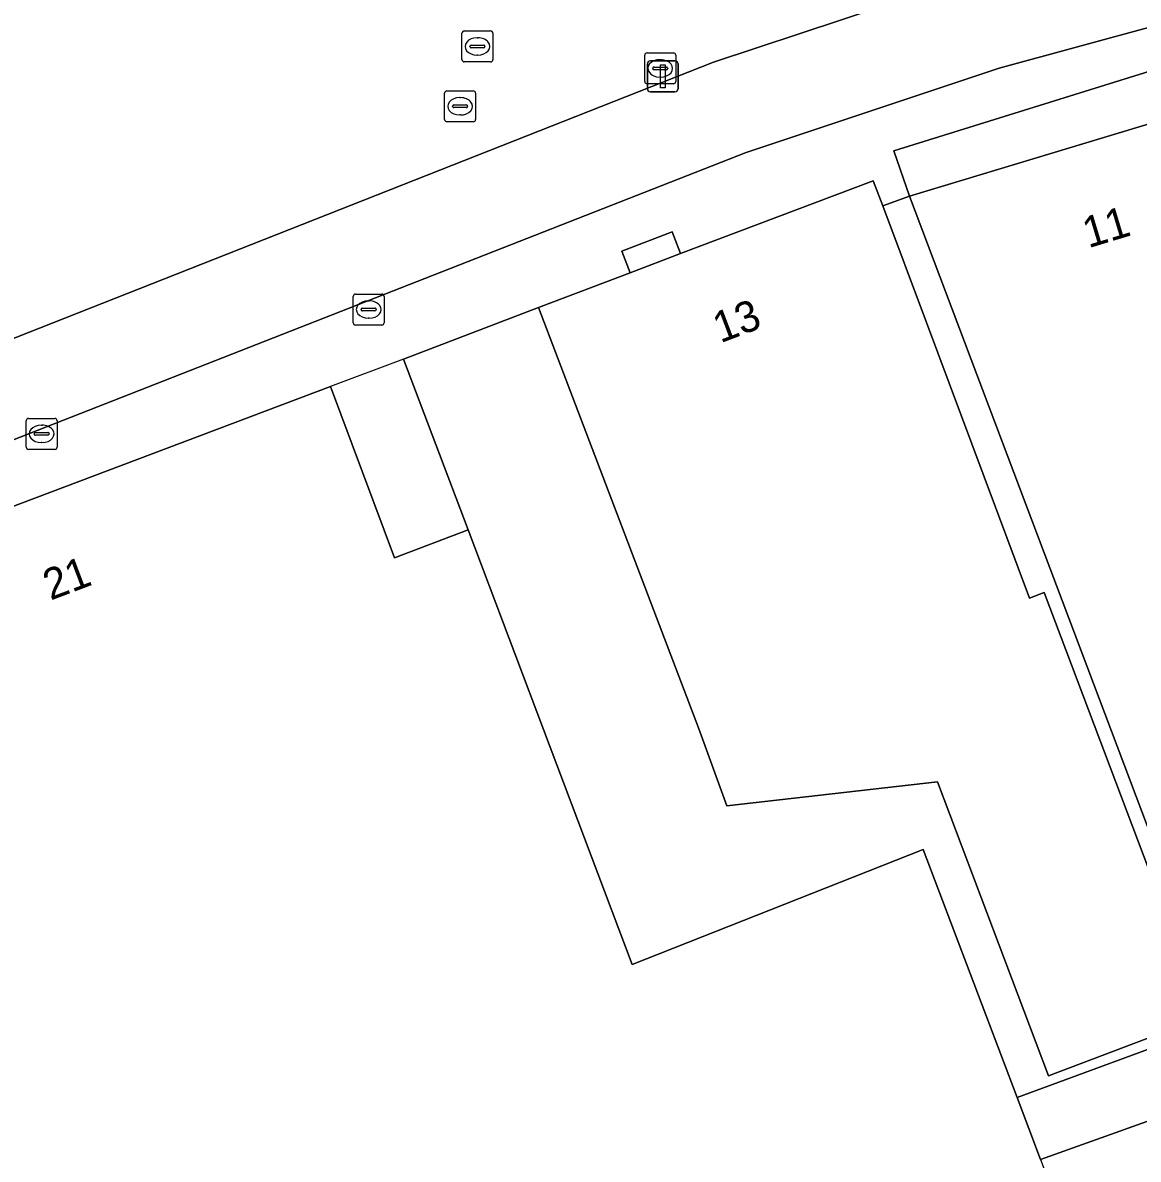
# Model space of a CAD drawing. Extents: x 161087 to 161926, y 382572 to 383873.
# Drawn here: x 161495.33 to 161531.37, y 383168.59 to 383205.3 of the extents above; entities that cross this region are included whole.
import ezdxf

# ---------------------------------------------------------------- set-up
doc = ezdxf.new("R2010")
doc.units = 0
for name, color, linetype in [('IMGEO_Erf', 7, 'Continuous'), ('IMGEO_Fietspad_open', 7, 'Continuous'), ('IMGEO_Kolk', 7, 'Continuous'), ('IMGEO_Lichtmast', 7, 'Continuous'), ('IMGEO_Pand', 7, 'Continuous'), ('IMGEO_Pand_nummerreeks', 7, 'Continuous'), ('IMGEO_Pand_overbouw', 7, 'Continuous'), ('IMGEO_Rioolput', 7, 'Continuous'), ('IMGEO_Voetgangersgebied_open', 7, 'Continuous'), ('IMGEO_Voetpad_halfverhard', 7, 'Continuous'), ('IMGEO_Voetpad_open', 7, 'Continuous')]:
    doc.layers.add(name, color=color, linetype=linetype)

msp = doc.modelspace()

# ---------------------------------------------------------------- linework, layer by layer
at = {"layer": 'IMGEO_Erf'}
for points in [[(161534.82, 383202.974), (161534.338, 383204.545), (161523.466, 383201.16), (161523.981, 383199.698)], [(161516.584, 383197.845), (161516.314, 383198.546), (161514.682, 383197.926), (161514.949, 383197.226)], [(161517.163, 383182.524), (161511.992, 383196.108), (161507.625, 383194.436), (161509.72, 383188.921), (161515.021, 383174.885), (161524.421, 383178.598), (161527.452, 383170.59), (161533.534, 383172.822), (161533.356, 383173.135), (161528.468, 383171.287), (161524.879, 383180.781), (161518.078, 383180.011)]]:
    msp.add_lwpolyline(points, close=True, dxfattribs=at)
for points in [[(161534.051, 383173.012), (161523.981, 383199.698), (161523.112, 383199.386), (161524.529, 383195.625), (161527.849, 383186.712), (161528.33, 383186.894), (161533.51, 383173.193)], [(161533.534, 383172.822), (161527.452, 383170.59), (161528.213, 383168.581), (161533.603, 383170.508)]]:
    msp.add_lwpolyline(points, dxfattribs=at)
at = {"layer": 'IMGEO_Fietspad_open'}
for points in [[(161541.577, 383210.015), (161531.26, 383208.242), (161525.978, 383206.8), (161517.649, 383204.031), (161490.644, 383193.385), (161484.787, 383191.076), (161477.456, 383187.896), (161475.709, 383186.979), (161476.743, 383184.249)], [(161518.704, 383201.115), (161526.876, 383203.831), (161531.933, 383205.212), (161542.826, 383207.084), (161547.65, 383208.325), (161550.595, 383209.525)], [(161478.917, 383185.415), (161487.35, 383188.824), (161518.704, 383201.115)]]:
    msp.add_lwpolyline(points, dxfattribs=at)
at = {"layer": 'IMGEO_Kolk'}
for p, q in [((161515.423, 383203.403), (161515.423, 383204.255)), ((161515.498, 383204.329), (161516.35, 383204.329)), ((161515.911, 383204.109), (161515.936, 383204.109)), ((161516.424, 383204.255), (161516.424, 383203.403)), ((161515.682, 383203.823), (161515.682, 383203.835)), ((161516.12, 383203.786), (161515.722, 383203.786)), ((161515.725, 383203.872), (161516.123, 383203.872)), ((161516.166, 383203.835), (161516.166, 383203.823)), ((161516.35, 383203.329), (161515.498, 383203.329)), ((161515.934, 383203.549), (161515.909, 383203.549)), ((161506.005, 383195.613), (161506.005, 383196.465)), ((161506.08, 383196.539), (161506.932, 383196.539)), ((161506.493, 383196.319), (161506.518, 383196.319)), ((161507.006, 383196.465), (161507.006, 383195.613)), ((161506.264, 383196.033), (161506.264, 383196.045)), ((161506.702, 383195.996), (161506.304, 383195.996)), ((161506.307, 383196.082), (161506.705, 383196.082)), ((161506.748, 383196.045), (161506.748, 383196.033)), ((161506.516, 383195.759), (161506.491, 383195.759)), ((161506.932, 383195.539), (161506.08, 383195.539)), ((161495.44, 383191.596), (161495.44, 383192.448)), ((161495.515, 383192.522), (161496.367, 383192.522)), ((161495.928, 383192.302), (161495.953, 383192.302)), ((161496.441, 383192.448), (161496.441, 383191.596)), ((161495.699, 383192.016), (161495.699, 383192.028)), ((161496.137, 383191.979), (161495.739, 383191.979)), ((161495.742, 383192.065), (161496.14, 383192.065)), ((161496.183, 383192.028), (161496.183, 383192.016)), ((161495.951, 383191.742), (161495.926, 383191.742)), ((161496.367, 383191.522), (161495.515, 383191.522))]:
    msp.add_line(p, q, dxfattribs=at)
for points in [[(161515.423, 383203.403), (161515.423, 383204.255)], [(161515.498, 383204.329), (161516.35, 383204.329)], [(161516.424, 383204.255), (161516.424, 383203.403)], [(161516.35, 383203.329), (161515.498, 383203.329)], [(161506.005, 383195.613), (161506.005, 383196.465)], [(161506.08, 383196.539), (161506.932, 383196.539)], [(161507.006, 383196.465), (161507.006, 383195.613)], [(161506.932, 383195.539), (161506.08, 383195.539)], [(161495.44, 383191.596), (161495.44, 383192.448)], [(161495.515, 383192.522), (161496.367, 383192.522)], [(161496.441, 383192.448), (161496.441, 383191.596)], [(161496.367, 383191.522), (161495.515, 383191.522)]]:
    msp.add_lwpolyline(points, dxfattribs=at)
for centre, radius, start, end in [((161515.5, 383204.253), 0.0765, 91.552, 178.448), ((161515.5, 383204.253), 0.0765, 91.552, 178.448), ((161516.348, 383204.253), 0.0765, 1.552, 88.448), ((161516.348, 383204.253), 0.0765, 1.552, 88.448), ((161515.722, 383203.832), 0.0403, 85.8775, 175.7526), ((161515.719, 383203.822), 0.0366, 178.938, 274.7102), ((161516.123, 383203.829), 0.043, 264.8664, 352.4533), ((161516.127, 383203.834), 0.0386, 1.7309, 96.639), ((161515.5, 383203.405), 0.0765, 181.552, 268.448), ((161515.5, 383203.405), 0.0765, 181.552, 268.448), ((161516.348, 383203.405), 0.0765, 271.552, 358.448), ((161516.348, 383203.405), 0.0765, 271.552, 358.448), ((161506.082, 383196.463), 0.0765, 91.552, 178.448), ((161506.082, 383196.463), 0.0765, 91.552, 178.448), ((161506.93, 383196.463), 0.0765, 1.552, 88.448), ((161506.93, 383196.463), 0.0765, 1.552, 88.448), ((161506.304, 383196.042), 0.0403, 85.8775, 175.7526), ((161506.301, 383196.032), 0.0366, 178.938, 274.7102), ((161506.705, 383196.039), 0.043, 264.8664, 352.4533), ((161506.709, 383196.044), 0.0386, 1.7309, 96.639), ((161506.082, 383195.615), 0.0765, 181.552, 268.448), ((161506.082, 383195.615), 0.0765, 181.552, 268.448), ((161506.93, 383195.615), 0.0765, 271.552, 358.448), ((161506.93, 383195.615), 0.0765, 271.552, 358.448), ((161495.517, 383192.446), 0.0765, 91.552, 178.448), ((161495.517, 383192.446), 0.0765, 91.552, 178.448), ((161496.365, 383192.446), 0.0765, 1.552, 88.448), ((161496.365, 383192.446), 0.0765, 1.552, 88.448), ((161495.739, 383192.025), 0.0403, 85.8775, 175.7526), ((161495.736, 383192.015), 0.0366, 178.938, 274.7102), ((161496.14, 383192.022), 0.043, 264.8664, 352.4533), ((161496.144, 383192.027), 0.0386, 1.7309, 96.639), ((161495.517, 383191.598), 0.0765, 181.552, 268.448), ((161495.517, 383191.598), 0.0765, 181.552, 268.448), ((161496.365, 383191.598), 0.0765, 271.552, 358.448), ((161496.365, 383191.598), 0.0765, 271.552, 358.448)]:
    msp.add_arc(centre, radius, start, end, dxfattribs=at)
for centre, major_axis, ratio, start_param, end_param in [((161515.91, 383203.829), (-0.387, 0.002), 0.722429, 4.712389, 7.853982), ((161515.935, 383203.829), (-0.39, 0.002), 0.717154, 1.570796, 4.712389), ((161506.492, 383196.039), (-0.387, 0.002), 0.722429, 4.712389, 7.853982), ((161506.517, 383196.039), (-0.39, 0.002), 0.717154, 1.570796, 4.712389), ((161495.927, 383192.022), (-0.387, 0.002), 0.722429, 4.712389, 7.853982), ((161495.952, 383192.022), (-0.39, 0.002), 0.717154, 1.570796, 4.712389)]:
    msp.add_ellipse(centre, major_axis=major_axis, ratio=ratio, start_param=start_param, end_param=end_param, dxfattribs=at)
at = {"layer": 'IMGEO_Lichtmast'}
for p, q in [((161515.61, 383204.073), (161516.4, 383204.073)), ((161516.4, 383204.073), (161515.61, 383204.073)), ((161515.51, 383203.173), (161515.51, 383203.973)), ((161515.51, 383203.973), (161515.51, 383203.173)), ((161516.5, 383203.973), (161516.5, 383203.173)), ((161516.5, 383203.173), (161516.5, 383203.973)), ((161516.4, 383203.073), (161515.61, 383203.073)), ((161515.61, 383203.073), (161516.4, 383203.073))]:
    msp.add_line(p, q, dxfattribs=at)
msp.add_lwpolyline([(161515.93, 383203.948), (161516.08, 383203.948), (161516.08, 383203.198), (161515.93, 383203.198), (161515.93, 383203.948)], dxfattribs=at)
for centre, start, end in [((161515.61, 383203.973), 90, 180), ((161515.61, 383203.973), 90, 180), ((161516.4, 383203.973), 0, 90), ((161516.4, 383203.973), 360, 90), ((161515.61, 383203.173), 180, 270), ((161515.61, 383203.173), 180, 270), ((161516.4, 383203.173), 270, 0), ((161516.4, 383203.173), 270, 0)]:
    msp.add_arc(centre, 0.1, start, end, dxfattribs=at)
at = {"layer": 'IMGEO_Pand'}
for points in [[(161534.427, 383191.37), (161538.285, 383192.585), (161534.857, 383202.864), (161534.82, 383202.974), (161523.981, 383199.698), (161534.051, 383173.012), (161538.768, 383174.743), (161534.929, 383184.103), (161536.926, 383184.871)], [(161533.356, 383173.135), (161533.51, 383173.193), (161528.33, 383186.894), (161527.849, 383186.712), (161524.529, 383195.625), (161523.112, 383199.386), (161522.806, 383200.198), (161516.584, 383197.845), (161514.949, 383197.226), (161511.992, 383196.108), (161517.163, 383182.524), (161518.078, 383180.011), (161524.879, 383180.781), (161528.468, 383171.287)]]:
    msp.add_lwpolyline(points, close=True, dxfattribs=at)
msp.add_lwpolyline([(161528.213, 383168.581), (161527.452, 383170.59), (161524.421, 383178.598), (161515.021, 383174.885), (161509.72, 383188.921), (161507.344, 383188.023), (161505.273, 383193.558), (161500, 383191.566), (161486.193, 383186.35), (161489.142, 383183.867), (161480.154, 383180.503), (161484.631, 383176.749), (161490.38, 383171.93), (161495.054, 383168.011), (161513.402, 383152.628), (161532.38, 383136.716), (161539.594, 383145.288), (161539.745, 383145.467)], dxfattribs=at)
at = {"layer": 'IMGEO_Pand_overbouw'}
msp.add_lwpolyline([(161505.273, 383193.558), (161507.344, 383188.023), (161509.72, 383188.921), (161507.625, 383194.436)], close=True, dxfattribs=at)
at = {"layer": 'IMGEO_Rioolput'}
for p, q in [((161509.519, 383204.111), (161509.519, 383204.963)), ((161509.594, 383205.037), (161510.446, 383205.037)), ((161510.007, 383204.817), (161510.032, 383204.817)), ((161510.52, 383204.963), (161510.52, 383204.111)), ((161509.778, 383204.531), (161509.778, 383204.543)), ((161510.216, 383204.494), (161509.818, 383204.494)), ((161509.821, 383204.58), (161510.219, 383204.58)), ((161510.262, 383204.543), (161510.262, 383204.531)), ((161510.446, 383204.037), (161509.594, 383204.037)), ((161510.03, 383204.257), (161510.005, 383204.257)), ((161508.959, 383202.177), (161508.959, 383203.029)), ((161509.034, 383203.103), (161509.886, 383203.103)), ((161509.96, 383203.029), (161509.96, 383202.177)), ((161509.218, 383202.597), (161509.218, 383202.609)), ((161509.656, 383202.56), (161509.258, 383202.56)), ((161509.261, 383202.646), (161509.659, 383202.646)), ((161509.447, 383202.883), (161509.472, 383202.883)), ((161509.702, 383202.609), (161509.702, 383202.597)), ((161509.47, 383202.323), (161509.445, 383202.323)), ((161509.886, 383202.103), (161509.034, 383202.103))]:
    msp.add_line(p, q, dxfattribs=at)
for points in [[(161509.519, 383204.111), (161509.519, 383204.963)], [(161509.594, 383205.037), (161510.446, 383205.037)], [(161510.52, 383204.963), (161510.52, 383204.111)], [(161510.446, 383204.037), (161509.594, 383204.037)], [(161508.959, 383202.177), (161508.959, 383203.029)], [(161509.034, 383203.103), (161509.886, 383203.103)], [(161509.96, 383203.029), (161509.96, 383202.177)], [(161509.886, 383202.103), (161509.034, 383202.103)]]:
    msp.add_lwpolyline(points, dxfattribs=at)
for centre, radius, start, end in [((161509.596, 383204.961), 0.0765, 91.552, 178.448), ((161509.596, 383204.961), 0.0765, 91.552, 178.448), ((161510.444, 383204.961), 0.0765, 1.552, 88.448), ((161510.444, 383204.961), 0.0765, 1.552, 88.448), ((161509.818, 383204.54), 0.0403, 85.8775, 175.7526), ((161509.815, 383204.53), 0.0366, 178.938, 274.7102), ((161510.219, 383204.537), 0.043, 264.8664, 352.4533), ((161510.223, 383204.542), 0.0386, 1.7309, 96.639), ((161509.596, 383204.113), 0.0765, 181.552, 268.448), ((161509.596, 383204.113), 0.0765, 181.552, 268.448), ((161510.444, 383204.113), 0.0765, 271.552, 358.448), ((161510.444, 383204.113), 0.0765, 271.552, 358.448), ((161509.036, 383203.027), 0.0765, 91.552, 178.448), ((161509.036, 383203.027), 0.0765, 91.552, 178.448), ((161509.884, 383203.027), 0.0765, 1.552, 88.448), ((161509.884, 383203.027), 0.0765, 1.552, 88.448), ((161509.258, 383202.606), 0.0403, 85.8775, 175.7526), ((161509.255, 383202.596), 0.0366, 178.938, 274.7102), ((161509.659, 383202.603), 0.043, 264.8664, 352.4533), ((161509.663, 383202.608), 0.0386, 1.7309, 96.639), ((161509.036, 383202.179), 0.0765, 181.552, 268.448), ((161509.036, 383202.179), 0.0765, 181.552, 268.448), ((161509.884, 383202.179), 0.0765, 271.552, 358.448), ((161509.884, 383202.179), 0.0765, 271.552, 358.448)]:
    msp.add_arc(centre, radius, start, end, dxfattribs=at)
for centre, major_axis, ratio, start_param, end_param in [((161510.006, 383204.537), (-0.387, 0.002), 0.722429, 4.712389, 7.853982), ((161510.031, 383204.537), (-0.39, 0.002), 0.717154, 1.570796, 4.712389), ((161509.446, 383202.603), (-0.387, 0.002), 0.722429, 4.712389, 7.853982), ((161509.471, 383202.603), (-0.39, 0.002), 0.717154, 1.570796, 4.712389)]:
    msp.add_ellipse(centre, major_axis=major_axis, ratio=ratio, start_param=start_param, end_param=end_param, dxfattribs=at)
at = {"layer": 'IMGEO_Voetgangersgebied_open'}
msp.add_lwpolyline([(161490.644, 383193.385), (161517.649, 383204.031), (161525.978, 383206.8), (161531.26, 383208.242), (161541.577, 383210.015)], dxfattribs=at)
at = {"layer": 'IMGEO_Voetpad_halfverhard'}
msp.add_lwpolyline([(161555.531, 383167.088), (161546.476, 383164.699), (161544.597, 383171.892), (161543.665, 383171.65), (161545.509, 383164.45), (161535.814, 383161.964), (161533.603, 383170.508), (161528.213, 383168.581), (161533.508, 383154.592)], dxfattribs=at)
at = {"layer": 'IMGEO_Voetpad_open'}
for points in [[(161578.742, 383213.201), (161579.291, 383213.351), (161580.412, 383213.657), (161586.879, 383215.421), (161587.097, 383215.48), (161591.594, 383216.629), (161593.22, 383217.044), (161593.403, 383217.09), (161598.881, 383218.471), (161606.52, 383220.397), (161603.889, 383222.891), (161554.432, 383210.49), (161550.595, 383209.525), (161547.65, 383208.325), (161542.826, 383207.084), (161531.933, 383205.212), (161526.876, 383203.831), (161518.704, 383201.115), (161487.35, 383188.824), (161478.917, 383185.415)], [(161476.743, 383184.249), (161477.231, 383182.96), (161486.193, 383186.35), (161500, 383191.566), (161505.273, 383193.558), (161507.344, 383188.023), (161509.72, 383188.921), (161507.625, 383194.436), (161511.992, 383196.108), (161514.949, 383197.226), (161514.682, 383197.926), (161516.314, 383198.546), (161516.584, 383197.845), (161522.806, 383200.198), (161523.112, 383199.386), (161523.981, 383199.698), (161523.466, 383201.16), (161534.338, 383204.545)]]:
    msp.add_lwpolyline(points, dxfattribs=at)

# ---------------------------------------------------------------- texts
at = {"layer": 'IMGEO_Pand_nummerreeks'}
for s, rotation, p in [('11', 16.8163, (161529.755, 383198.016)), ('13', 20.7027, (161517.866, 383194.945)), ('21', 20.6955, (161496.225, 383186.634))]:
    msp.add_text(s, height=1, rotation=rotation, dxfattribs=at).set_placement(p)

doc.saveas('drawing.dxf')
